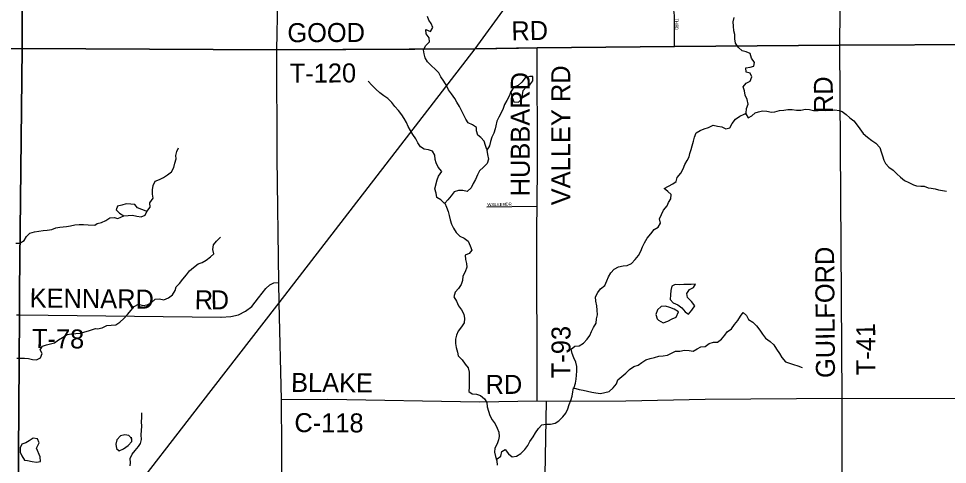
# Model space of a CAD drawing. Extents: x 1985906 to 2277390, y 930619 to 1324581.
# Drawn here: x 2139737 to 2154411, y 1109615 to 1116649 of the extents above; entities that cross this region are included whole.
import ezdxf

# ---------------------------------------------------------------- set-up
doc = ezdxf.new("R2010")
doc.units = 0
for name, color, linetype in [('GM_X_County_Road', 7, 'Continuous'), ('GM_X_County_Road_Text', 7, 'Continuous'), ('GM_X_Interstate_Route', 7, 'Continuous'), ('GM_X_Minor_Lake', 7, 'Continuous'), ('GM_X_Minor_River', 7, 'Continuous'), ('GM_X_State_Route', 7, 'Continuous'), ('GM_X_Township', 7, 'Continuous'), ('GM_X_Township_Road', 7, 'Continuous'), ('GM_X_Township_Road_Text', 7, 'Continuous'), ('GM_X_Township_Subdivision', 7, 'Continuous'), ('GM_X_Township_Subdivision_Text', 7, 'Continuous')]:
    doc.layers.add(name, color=color, linetype=linetype)

msp = doc.modelspace()

# ---------------------------------------------------------------- linework, layer by layer
at = {"layer": 'GM_X_County_Road'}
for points in [[(2143889, 1110641), (2144620, 1110646), (2147020, 1110603), (2147929, 1110618), (2148077, 1110615), (2149331, 1110617), (2150582, 1110646), (2152748, 1110660)], [(2152745, 1106109), (2152748, 1110660)], [(2152748, 1110660), (2154898, 1110657), (2156355, 1110624), (2157580, 1110631)]]:
    msp.add_lwpolyline(points, dxfattribs=at)
at = {"layer": 'GM_X_Interstate_Route'}
for points in [[(2143816, 1112115), (2143853, 1112163), (2146952, 1116173), (2147867, 1117434), (2148509, 1118420), (2150389, 1121516), (2150637, 1121937), (2152143, 1124486), (2153583, 1126892), (2154223, 1127950), (2154275, 1128035)], [(2142618, 1110570), (2143816, 1112115)], [(2136694, 1104508), (2136761, 1104542), (2137444, 1104962), (2137807, 1105204), (2138216, 1105497), (2138589, 1105794), (2138773, 1105951), (2138891, 1106050), (2139180, 1106312), (2139468, 1106592), (2139595, 1106721), (2139713, 1106841), (2139722, 1106850), (2140021, 1107183), (2140401, 1107646), (2141378, 1108972), (2142618, 1110570)]]:
    msp.add_lwpolyline(points, dxfattribs=at)
at = {"layer": 'GM_X_Minor_Lake'}
for p, q in [((2140021, 1109873), (2140061, 1109957)), ((2139786, 1109750), (2139829, 1109682))]:
    msp.add_line(p, q, dxfattribs=at)
for points in [[(2147861, 1115736), (2147812, 1115735), (2147741, 1115716), (2147685, 1115645), (2147630, 1115594), (2147560, 1115566), (2147511, 1115490)], [(2147513, 1115492), (2147519, 1115473), (2147534, 1115403), (2147561, 1115333), (2147633, 1115328), (2147685, 1115383), (2147711, 1115515), (2147756, 1115568), (2147816, 1115601), (2147861, 1115665), (2147861, 1115736)], [(2147861, 1115736), (2147812, 1115735), (2147741, 1115716), (2147685, 1115645), (2147630, 1115594), (2147560, 1115566), (2147513, 1115492)], [(2147514, 1115491), (2147519, 1115473), (2147534, 1115403), (2147561, 1115333), (2147633, 1115328), (2147685, 1115383), (2147711, 1115515), (2147756, 1115568), (2147816, 1115601), (2147861, 1115665), (2147861, 1115736)], [(2141763, 1113605), (2141750, 1113609), (2141683, 1113639), (2141618, 1113664), (2141575, 1113718), (2141509, 1113721), (2141437, 1113724), (2141367, 1113703), (2141299, 1113690), (2141280, 1113630), (2141333, 1113577)], [(2141763, 1113605), (2141750, 1113609), (2141683, 1113639), (2141618, 1113664), (2141575, 1113718), (2141509, 1113721), (2141437, 1113724), (2141367, 1113703), (2141299, 1113690), (2141280, 1113630), (2141333, 1113577)], [(2141333, 1113577), (2141399, 1113535), (2141467, 1113542), (2141537, 1113547), (2141606, 1113530), (2141672, 1113521), (2141736, 1113546), (2141763, 1113605)], [(2141333, 1113577), (2141399, 1113535), (2141467, 1113542), (2141537, 1113547), (2141606, 1113530), (2141672, 1113521), (2141736, 1113546), (2141763, 1113604)], [(2150431, 1112459), (2150363, 1112454), (2150299, 1112453), (2150249, 1112451), (2150185, 1112448), (2150112, 1112451), (2150057, 1112426), (2150043, 1112356), (2150036, 1112288), (2150029, 1112218), (2150080, 1112166), (2150152, 1112131)], [(2150431, 1112459), (2150363, 1112454), (2150299, 1112453), (2150249, 1112451), (2150185, 1112448), (2150112, 1112451), (2150057, 1112426), (2150043, 1112356), (2150036, 1112288), (2150029, 1112218), (2150080, 1112166), (2150152, 1112131)], [(2150152, 1112131), (2150213, 1112084), (2150266, 1112020), (2150320, 1111987), (2150374, 1112050), (2150419, 1112116), (2150366, 1112184), (2150305, 1112247), (2150292, 1112313), (2150338, 1112376), (2150399, 1112406), (2150431, 1112459)], [(2150152, 1112131), (2150213, 1112084), (2150266, 1112020), (2150320, 1111987), (2150374, 1112050), (2150419, 1112116), (2150366, 1112184), (2150305, 1112247), (2150292, 1112313), (2150338, 1112376), (2150399, 1112406), (2150431, 1112458)], [(2150160, 1112021), (2150093, 1112066), (2150027, 1112091), (2149958, 1112112), (2149888, 1112108), (2149831, 1112053), (2149806, 1111980), (2149823, 1111914)], [(2150160, 1112021), (2150093, 1112066), (2150027, 1112091), (2149958, 1112112), (2149888, 1112108), (2149831, 1112053), (2149806, 1111980), (2149823, 1111914)], [(2149823, 1111914), (2149847, 1111891), (2149919, 1111850), (2149993, 1111873), (2150061, 1111911), (2150125, 1111938), (2150160, 1112021)], [(2149823, 1111914), (2149847, 1111891), (2149919, 1111850), (2149993, 1111873), (2150061, 1111911), (2150125, 1111938), (2150160, 1112020)], [(2140061, 1109957), (2140035, 1110019), (2139966, 1110029), (2139904, 1109989), (2139850, 1109957), (2139786, 1109936), (2139762, 1109874), (2139762, 1109810), (2139786, 1109750)], [(2141524, 1110020), (2141478, 1110071), (2141414, 1110082), (2141346, 1110065), (2141287, 1110001), (2141271, 1109932), (2141284, 1109864)], [(2141527, 1110018), (2141478, 1110071), (2141414, 1110082), (2141346, 1110065), (2141287, 1110001), (2141271, 1109932), (2141284, 1109864)], [(2141284, 1109864), (2141327, 1109831), (2141396, 1109862), (2141468, 1109911), (2141527, 1109976), (2141522, 1110046)], [(2141284, 1109864), (2141327, 1109831), (2141396, 1109862), (2141468, 1109911), (2141527, 1109976), (2141524, 1110020)], [(2139829, 1109682), (2139879, 1109674), (2139951, 1109660), (2140018, 1109650), (2140084, 1109662), (2140078, 1109733), (2140021, 1109873)]]:
    msp.add_lwpolyline(points, dxfattribs=at)
at = {"layer": 'GM_X_Minor_River'}
for points in [[(2147139, 1114579), (2147135, 1114581), (2147115, 1114647), (2147094, 1114715), (2147042, 1114773), (2146991, 1114812), (2146973, 1114880), (2146969, 1114930), (2146906, 1114970), (2146840, 1115002), (2146804, 1115064), (2146769, 1115125), (2146733, 1115197), (2146704, 1115261), (2146662, 1115329), (2146629, 1115389), (2146577, 1115461), (2146530, 1115524), (2146496, 1115592), (2146453, 1115664), (2146409, 1115728), (2146374, 1115792), (2146320, 1115849), (2146259, 1115903), (2146195, 1115965), (2146160, 1116027), (2146144, 1116093), (2146135, 1116157), (2146171, 1116225), (2146231, 1116281), (2146222, 1116347), (2146176, 1116409), (2146169, 1116475), (2146242, 1116444), (2146279, 1116508), (2146253, 1116572), (2146218, 1116626), (2146198, 1116680)], [(2151199, 1115143), (2151229, 1115159), (2151238, 1115232), (2151264, 1115300), (2151247, 1115370), (2151215, 1115438), (2151204, 1115510), (2151182, 1115572), (2151229, 1115632), (2151297, 1115663), (2151323, 1115731), (2151296, 1115787), (2151234, 1115804), (2151226, 1115872), (2151294, 1115881), (2151354, 1115897), (2151365, 1115955), (2151315, 1116025), (2151294, 1116097), (2151234, 1116123), (2151170, 1116138), (2151111, 1116194), (2151063, 1116260), (2151054, 1116328), (2151050, 1116396), (2151038, 1116458), (2151029, 1116528), (2151027, 1116596), (2151044, 1116666)], [(2146470, 1113737), (2146460, 1113739), (2146410, 1113791), (2146345, 1113827), (2146333, 1113893), (2146312, 1113965), (2146351, 1114105), (2146373, 1114165), (2146421, 1114238), (2146364, 1114304), (2146334, 1114373), (2146317, 1114425), (2146311, 1114493), (2146276, 1114555), (2146214, 1114577), (2146146, 1114590), (2146086, 1114624), (2146047, 1114690), (2146011, 1114752), (2145966, 1114820), (2145930, 1114883), (2145891, 1114945), (2145867, 1115009), (2145830, 1115071), (2145794, 1115131), (2145739, 1115201), (2145683, 1115262), (2145634, 1115324), (2145572, 1115388), (2145507, 1115429), (2145443, 1115479), (2145381, 1115535), (2145318, 1115598), (2145258, 1115660)], [(2147514, 1115491), (2147486, 1115425), (2147452, 1115356), (2147415, 1115294), (2147393, 1115228), (2147360, 1115163), (2147322, 1115093), (2147292, 1115029), (2147279, 1114959), (2147265, 1114908), (2147244, 1114842), (2147216, 1114778), (2147194, 1114708), (2147175, 1114643), (2147137, 1114575), (2147144, 1114503), (2147160, 1114431), (2147141, 1114365), (2147083, 1114304), (2147019, 1114246), (2146988, 1114182), (2146956, 1114111), (2146921, 1114045), (2146887, 1113979), (2146823, 1113922), (2146757, 1113934), (2146687, 1113939), (2146621, 1113913), (2146571, 1113850), (2146518, 1113788), (2146470, 1113737), (2146495, 1113671), (2146523, 1113604), (2146537, 1113542), (2146554, 1113472), (2146576, 1113406), (2146609, 1113340), (2146651, 1113272), (2146710, 1113218), (2146778, 1113185), (2146839, 1113135), (2146873, 1113065), (2146896, 1112997), (2146858, 1112941), (2146792, 1112916), (2146798, 1112846), (2146815, 1112782), (2146817, 1112726), (2146790, 1112654), (2146756, 1112586), (2146749, 1112515), (2146727, 1112451), (2146685, 1112389), (2146634, 1112330), (2146614, 1112260), (2146657, 1112190), (2146687, 1112118), (2146734, 1112053), (2146772, 1111985), (2146781, 1111919), (2146779, 1111849), (2146733, 1111786), (2146684, 1111718), (2146654, 1111655), (2146641, 1111589), (2146637, 1111523), (2146650, 1111457), (2146670, 1111387), (2146682, 1111327), (2146743, 1111265), (2146791, 1111198), (2146842, 1111136), (2146858, 1111068), (2146857, 1111018), (2146853, 1110966), (2146856, 1110902), (2146856, 1110834), (2146852, 1110765), (2146905, 1110726), (2146969, 1110722), (2147037, 1110704), (2147096, 1110651), (2147132, 1110591), (2147142, 1110521), (2147161, 1110453), (2147183, 1110389), (2147220, 1110319), (2147268, 1110255), (2147299, 1110189), (2147325, 1110123), (2147332, 1110055), (2147320, 1110003), (2147299, 1109941), (2147263, 1109873), (2147255, 1109806), (2147272, 1109738), (2147292, 1109669), (2147297, 1109602)], [(2148506, 1110820), (2148515, 1110827), (2148534, 1110895), (2148545, 1110961), (2148551, 1111021), (2148558, 1111087), (2148554, 1111161), (2148539, 1111227), (2148511, 1111297), (2148483, 1111363), (2148468, 1111431), (2148524, 1111478), (2148592, 1111486), (2148660, 1111529), (2148719, 1111589), (2148761, 1111650), (2148789, 1111714), (2148820, 1111774), (2148862, 1111842), (2148869, 1111909), (2148885, 1111977), (2148878, 1112047), (2148870, 1112115), (2148855, 1112189), (2148851, 1112261), (2148887, 1112327), (2148932, 1112386), (2148998, 1112440), (2149030, 1112509), (2149059, 1112573), (2149095, 1112635), (2149148, 1112696), (2149214, 1112730), (2149286, 1112749), (2149354, 1112755), (2149418, 1112782), (2149478, 1112846), (2149533, 1112913), (2149569, 1112979), (2149593, 1113049), (2149626, 1113112), (2149666, 1113184), (2149723, 1113254), (2149777, 1113319), (2149839, 1113359), (2149876, 1113422), (2149864, 1113488), (2149894, 1113558), (2149925, 1113628), (2149981, 1113695), (2150006, 1113745), (2150040, 1113805), (2150048, 1113874), (2149995, 1113921), (2149937, 1113967), (2150003, 1114003), (2150071, 1114042), (2150128, 1114078), (2150144, 1114143), (2150200, 1114209), (2150237, 1114277), (2150265, 1114346), (2150298, 1114408), (2150330, 1114470), (2150342, 1114520), (2150361, 1114583), (2150381, 1114643), (2150398, 1114715), (2150416, 1114777), (2150442, 1114846), (2150503, 1114882), (2150569, 1114907), (2150637, 1114929), (2150709, 1114966), (2150777, 1114954), (2150846, 1114940), (2150908, 1114909), (2150976, 1114925), (2151011, 1114996), (2151061, 1115060), (2151131, 1115109), (2151199, 1115143)], [(2151199, 1115143), (2151225, 1115147), (2151261, 1115083), (2151319, 1115112), (2151375, 1115164), (2151427, 1115177), (2151491, 1115191), (2151559, 1115190), (2151631, 1115170), (2151687, 1115178), (2151759, 1115197), (2151825, 1115205), (2151891, 1115212), (2151959, 1115214), (2152029, 1115205), (2152097, 1115205), (2152169, 1115220), (2152233, 1115214), (2152296, 1115199), (2152368, 1115199), (2152438, 1115202), (2152492, 1115200), (2152562, 1115206), (2152630, 1115211), (2152700, 1115201), (2152750, 1115184), (2152813, 1115138), (2152869, 1115084), (2152932, 1115033), (2152986, 1114969), (2153027, 1114907), (2153081, 1114837), (2153148, 1114776), (2153216, 1114726), (2153278, 1114682), (2153345, 1114613), (2153367, 1114549), (2153384, 1114481), (2153408, 1114417), (2153435, 1114365), (2153487, 1114305), (2153552, 1114258), (2153612, 1114200), (2153672, 1114146), (2153735, 1114095), (2153803, 1114061), (2153874, 1114025), (2153924, 1114012), (2153992, 1114004), (2154042, 1114004), (2154106, 1113981), (2154156, 1113971), (2154216, 1113962), (2154269, 1113948), (2154333, 1113938), (2154397, 1113925)], [(2141763, 1113605), (2141817, 1113674), (2141812, 1113740), (2141864, 1113813), (2141853, 1113877), (2141851, 1113945), (2141864, 1114017), (2141894, 1114083), (2141962, 1114108), (2142024, 1114144), (2142090, 1114181), (2142153, 1114233), (2142187, 1114298), (2142206, 1114370), (2142224, 1114436), (2142220, 1114486), (2142239, 1114550), (2142265, 1114612)], [(2140944, 1113392), (2140977, 1113416), (2141045, 1113431), (2141113, 1113465), (2141181, 1113504), (2141245, 1113510), (2141307, 1113496), (2141399, 1113536)], [(2139692, 1113103), (2139758, 1113108), (2139823, 1113147), (2139864, 1113208), (2139913, 1113265), (2139986, 1113284), (2140056, 1113295), (2140123, 1113306), (2140189, 1113312), (2140262, 1113319), (2140327, 1113346), (2140391, 1113359), (2140443, 1113364), (2140494, 1113369), (2140558, 1113380), (2140627, 1113397), (2140695, 1113398), (2140765, 1113402), (2140838, 1113397), (2140944, 1113392)], [(2140954, 1111760), (2140984, 1111754), (2141056, 1111772), (2141132, 1111809), (2141200, 1111811), (2141272, 1111818), (2141338, 1111858), (2141398, 1111917), (2141458, 1111979), (2141513, 1112046), (2141565, 1112108), (2141629, 1112141), (2141699, 1112123), (2141767, 1112131), (2141829, 1112162), (2141894, 1112222), (2141962, 1112225), (2142031, 1112213), (2142103, 1112242), (2142166, 1112292), (2142210, 1112357), (2142226, 1112419), (2142281, 1112467), (2142333, 1112536), (2142390, 1112604), (2142436, 1112667), (2142502, 1112723), (2142572, 1112780), (2142639, 1112802), (2142703, 1112839), (2142767, 1112891), (2142821, 1112936), (2142806, 1113008), (2142814, 1113080), (2142865, 1113138), (2142927, 1113199)], [(2148506, 1110820), (2148538, 1110811), (2148592, 1110799), (2148655, 1110785), (2148723, 1110772), (2148791, 1110756), (2148859, 1110743), (2148929, 1110733), (2148999, 1110748), (2149067, 1110766), (2149133, 1110823), (2149181, 1110885), (2149206, 1110949), (2149268, 1111000), (2149328, 1111056), (2149391, 1111113), (2149457, 1111159), (2149523, 1111182), (2149583, 1111224), (2149647, 1111265), (2149715, 1111287), (2149785, 1111304), (2149851, 1111322), (2149919, 1111329), (2149987, 1111339), (2150052, 1111372), (2150116, 1111402), (2150186, 1111401), (2150256, 1111419), (2150329, 1111412), (2150393, 1111404), (2150457, 1111437), (2150518, 1111471), (2150584, 1111473), (2150646, 1111522), (2150716, 1111546), (2150780, 1111543), (2150842, 1111589), (2150892, 1111652), (2150933, 1111706), (2151001, 1111755), (2151045, 1111821), (2151098, 1111886), (2151144, 1111952), (2151186, 1112012), (2151236, 1111963), (2151270, 1111899), (2151339, 1111859), (2151395, 1111803), (2151450, 1111732), (2151492, 1111670), (2151535, 1111604), (2151611, 1111556), (2151668, 1111499), (2151710, 1111433), (2151759, 1111365), (2151795, 1111303), (2151852, 1111233), (2151914, 1111210), (2151978, 1111190), (2152046, 1111171), (2152115, 1111143)], [(2139710, 1111293), (2139765, 1111292), (2139829, 1111293), (2139895, 1111288), (2139959, 1111269), (2140021, 1111266), (2140082, 1111297), (2140111, 1111362), (2140076, 1111423), (2140115, 1111478), (2140180, 1111499), (2140241, 1111516), (2140303, 1111531), (2140368, 1111578), (2140431, 1111619), (2140506, 1111664), (2140575, 1111675), (2140643, 1111680), (2140708, 1111684), (2140841, 1111722), (2140954, 1111760)], [(2147283, 1109701), (2147296, 1109705), (2147354, 1109745), (2147369, 1109817), (2147423, 1109848), (2147478, 1109782), (2147536, 1109736), (2147604, 1109745), (2147670, 1109789), (2147736, 1109850), (2147781, 1109912), (2147815, 1109977), (2147867, 1110049), (2147906, 1110115), (2147952, 1110180), (2148003, 1110240), (2148067, 1110249), (2148140, 1110251), (2148212, 1110268), (2148271, 1110304), (2148333, 1110363), (2148385, 1110421), (2148416, 1110489), (2148436, 1110558), (2148463, 1110624), (2148483, 1110690), (2148493, 1110760), (2148506, 1110821)], [(2141500, 1109592), (2141503, 1109642), (2141501, 1109708), (2141530, 1109776), (2141580, 1109835), (2141634, 1109895), (2141663, 1109947), (2141681, 1110010), (2141676, 1110082), (2141680, 1110150), (2141686, 1110218), (2141679, 1110286), (2141683, 1110354), (2141686, 1110426)]]:
    msp.add_lwpolyline(points, dxfattribs=at)
at = {"layer": 'GM_X_State_Route'}
for points in [[(2143853, 1112163), (2143849, 1112487), (2143823, 1114450), (2143818, 1116154), (2143847, 1117719), (2143840, 1118746), (2143785, 1121355)], [(2143889, 1110641), (2143889, 1110641), (2143853, 1112163)], [(2143925, 1107155), (2143915, 1107599), (2143907, 1108444), (2143902, 1109082), (2143889, 1110641)]]:
    msp.add_lwpolyline(points, dxfattribs=at)
at = {"layer": 'GM_X_Township'}
for points in [[(2165639, 1129787), (2165633, 1123203), (2165623, 1122080), (2165645, 1116533), (2165646, 1116290), (2160986, 1116257), (2157438, 1116249), (2152712, 1116229), (2150100, 1116210), (2147929, 1116189), (2146952, 1116173), (2143818, 1116154), (2139793, 1116176), (2139773, 1121340), (2139793, 1125847)], [(2139793, 1125847), (2139773, 1121340), (2139793, 1116176), (2138470, 1116150), (2134719, 1116126), (2127519, 1116127), (2123138, 1116109), (2117291, 1116085), (2113389, 1116085), (2112984, 1116083), (2113015, 1120666), (2113014, 1120998), (2113067, 1126004)], [(2138470, 1116150), (2139793, 1116176), (2139752, 1112356), (2139749, 1111975), (2139713, 1106865)], [(2155649, 1089279), (2152684, 1089316), (2150083, 1089293), (2145540, 1089351), (2143683, 1089344), (2141098, 1089365), (2139591, 1089397), (2139632, 1095257), (2139645, 1097096), (2139670, 1100582), (2139699, 1104876), (2139709, 1106269), (2139713, 1106865), (2139749, 1111975), (2139752, 1112356), (2139793, 1116176), (2143818, 1116154), (2146952, 1116173), (2147929, 1116189), (2150100, 1116210), (2152712, 1116229), (2157438, 1116249)]]:
    msp.add_lwpolyline(points, dxfattribs=at)
at = {"layer": 'GM_X_Township_Road'}
for points in [[(2152712, 1116229), (2152736, 1118957), (2152750, 1119250), (2152909, 1120110), (2152914, 1120252), (2152923, 1121933)], [(2143818, 1116154), (2145996, 1116168)], [(2145996, 1116168), (2146952, 1116173), (2147636, 1116184)], [(2147636, 1116184), (2147929, 1116189), (2150100, 1116210), (2152712, 1116229), (2157438, 1116249)], [(2147929, 1110618), (2147927, 1113348), (2147929, 1113688), (2147933, 1114357), (2147929, 1116189)], [(2152748, 1110660), (2152712, 1116229)], [(2142931, 1111938), (2142932, 1111938), (2142937, 1111938), (2143091, 1111946), (2143209, 1111975), (2143323, 1112030), (2143420, 1112108), (2143526, 1112245), (2143641, 1112390), (2143704, 1112450), (2143772, 1112482), (2143849, 1112487)], [(2139703, 1111976), (2139749, 1111975), (2142931, 1111938)], [(2148104, 1105980), (2148055, 1109447), (2148077, 1110615)]]:
    msp.add_lwpolyline(points, dxfattribs=at)
at = {"layer": 'GM_X_Township_Subdivision'}
for points in [[(2150100, 1116210), (2150099, 1116699), (2150085, 1116822), (2150061, 1116905), (2149959, 1117136), (2149856, 1117318), (2149819, 1117401), (2149802, 1117486), (2149810, 1117628), (2149822, 1117702), (2149866, 1117763), (2150011, 1117898), (2150259, 1117940)], [(2147137, 1113677), (2147929, 1113688)]]:
    msp.add_lwpolyline(points, dxfattribs=at)

# ---------------------------------------------------------------- texts
at = {"layer": 'GM_X_County_Road_Text'}
for s, rotation, p in [('BLAKE', 359.5873, (2144041, 1110759)), ('RD', 0.4936, (2147116, 1110724)), ('C-118', 359.728, (2144094, 1110124))]:
    msp.add_text(s, height=300, rotation=rotation, dxfattribs=at).set_placement(p)
at = {"layer": 'GM_X_Township_Road_Text'}
for s, rotation, p in [('GOOD', 0.2376, (2143984, 1116276)), ('RD', 0.9813, (2147525, 1116303)), ('T-120', 0.2807, (2144022, 1115637)), ('VALLEY RD', 90, (2148452, 1113703)), ('HUBBARD', 90, (2147813, 1113844)), ('RD', 90.4937, (2152604, 1115158)), ('GUILFORD', 90.4081, (2152635, 1110979)), ('KENNARD', 359.4372, (2139911, 1112091)), ('R', 358.8681, (2142517, 1112064)), ('D', 0.7067, (2142774, 1112059)), ('T-78', 359.2931, (2139947, 1111453)), ('T-93', 90, (2148456, 1110975)), ('T-41', 90.3535, (2153274, 1111022))]:
    msp.add_text(s, height=300, rotation=rotation, dxfattribs=at).set_placement(p)
at = {"layer": 'GM_X_Township_Subdivision_Text'}
for s, rotation, p in [('T', 270, (2150109, 1116650)), ('H', 269.9928, (2150109, 1116614)), ('R', 269.994, (2150109, 1116557)), ('D', 269.9928, (2150109, 1116518)), ('WALKER', 0, (2147143, 1113690)), ('DR', 0, (2147429, 1113695))]:
    msp.add_text(s, height=50, rotation=rotation, dxfattribs=at).set_placement(p)

doc.saveas('drawing.dxf')
